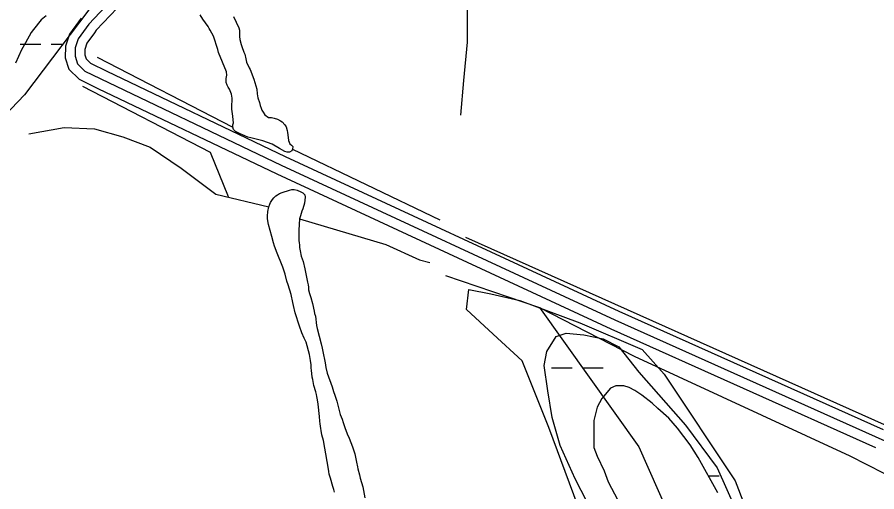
# Model space of a CAD drawing. Extents: x 3161665 to 3199565, y 885729 to 911164.
# Drawn here: x 3169703 to 3171034, y 902211 to 902946 of the extents above; entities that cross this region are included whole.
import ezdxf

# ---------------------------------------------------------------- set-up
doc = ezdxf.new("R2010")
doc.units = 0
for name, color, linetype in [('V-ROAD-CNTR', 7, 'Continuous'), ('V-SITE-VEGE', 7, 'Continuous'), ('V-TOPO-SHOR', 7, 'Continuous'), ('V-WETL-SWMP', 7, 'Continuous')]:
    doc.layers.add(name, color=color, linetype=linetype)

msp = doc.modelspace()

# ---------------------------------------------------------------- linework, layer by layer
at = {"layer": 'V-ROAD-CNTR'}
for points in [[(3170708.592546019, 903857.527257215), (3170474.0730150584, 903604.0287642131), (3170347.481268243, 903476.2340198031), (3170285.0393931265, 903407.0621581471), (3170101.8857594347, 903207.4795573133), (3169961.920039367, 903071.0838301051), (3169868.659225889, 902971.407029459), (3169825.650311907, 902925.693120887), (3169822.863317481, 902921.8041286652)], [(3169857.7202477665, 902981.670008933), (3169814.040335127, 902935.243101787), (3169797.723367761, 902912.4731473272), (3169793.026377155, 902898.2781757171), (3169792.8283775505, 902885.3192016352), (3169796.6283699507, 902873.4612253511), (3169807.838347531, 902862.0292482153), (3170111.8287395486, 902716.6235390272), (3170628.808705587, 902477.1240180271), (3171046.465870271, 902289.8703925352), (3171066.923829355, 902270.2294318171), (3171091.3927804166, 902245.777480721), (3171121.437720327, 902208.8805545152), (3171146.731669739, 902181.4296094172), (3171192.1195789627, 902155.2066618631), (3171228.947505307, 902134.691702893), (3171254.1654548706, 902121.1997298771), (3171267.824427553, 902112.5907470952), (3171282.046399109, 902096.0737801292), (3171295.570372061, 902066.4598393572), (3171302.0833590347, 902040.8318906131), (3171372.6682178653, 901520.4499313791)], [(3169802.225358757, 902944.506083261), (3169784.200394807, 902919.3541335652), (3169778.0634070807, 902900.8071706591), (3169777.792407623, 902883.0862061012), (3169783.429396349, 902865.4982412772), (3169798.980365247, 902849.6392729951), (3169828.337306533, 902835.5973010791)], [(3169822.863317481, 902921.8041286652), (3169811.2463407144, 902905.5921610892), (3169807.9893472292, 902895.7491807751), (3169807.864347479, 902887.552197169), (3169809.827343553, 902881.4242094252), (3169816.696329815, 902874.4192234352), (3169841.939279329, 902862.3452475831)], [(3169841.939279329, 902862.3452475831), (3170118.217726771, 902730.195511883), (3170635.029693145, 902490.7729907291), (3171044.0628750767, 902307.3863575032)], [(3169828.337306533, 902835.5973010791), (3170105.439752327, 902703.0515661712), (3170622.587718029, 902463.475045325), (3171032.325898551, 902279.7714127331)]]:
    msp.add_lwpolyline(points, dxfattribs=at)
at = {"layer": 'V-SITE-VEGE'}
for p, q in [((3169740.5780000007, 902941.6399999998), (3169728.4090000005, 902926.9679999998)), ((3169747.8850000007, 902947.7589999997), (3169740.5780000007, 902941.6399999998)), ((3169724.7590000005, 902922.0799999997), (3169716.2540000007, 902906.1950000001)), ((3169728.4090000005, 902926.9679999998), (3169724.7590000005, 902922.0799999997)), ((3169716.254, 902906.1950000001), (3169710.177, 902895.1999999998)), ((3169710.1770000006, 902895.1999999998), (3169700.464, 902874.4329999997))]:
    msp.add_line(p, q, dxfattribs=at)
msp.add_lwpolyline([(3170815.200000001, 902228.1189999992), (3170853.039000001, 902128.3099999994), (3170897.761000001, 901990.6409999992), (3170921.842000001, 901763.4889999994), (3170925.280000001, 901684.3319999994), (3170921.842000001, 901636.1459999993), (3170901.200000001, 901584.5229999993), (3170880.560000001, 901553.5469999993), (3170842.719000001, 901543.2229999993), (3170818.641000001, 901543.2229999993), (3170773.921000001, 901598.2889999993), (3170739.520000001, 901687.7719999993), (3170677.599000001, 901870.1819999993), (3170615.680000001, 902069.7999999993), (3170526.240000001, 902310.7189999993), (3170484.958000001, 902413.9689999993), (3170440.238000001, 902455.2709999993), (3170398.959000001, 902493.1279999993), (3170402.399000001, 902524.1039999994), (3170436.799000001, 902517.2209999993), (3170481.520000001, 902506.8949999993), (3170574.396000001, 902472.4779999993), (3170670.720000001, 902431.1779999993), (3170705.120000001, 902393.3189999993)], close=True, dxfattribs=at)
msp.add_lwpolyline([(3170788.052000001, 902209.4389999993), (3170757.420000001, 902264.2839999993), (3170745.171000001, 902283.7809999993), (3170725.5900000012, 902309.3629999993), (3170712.128000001, 902325.1939999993), (3170695.009000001, 902339.7979999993), (3170686.449000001, 902348.3199999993), (3170670.556000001, 902360.4869999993), (3170659.556000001, 902367.7819999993), (3170651.004000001, 902372.6439999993), (3170642.455000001, 902375.0669999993), (3170630.253000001, 902375.0379999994), (3170621.719000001, 902371.3579999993), (3170608.332000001, 902355.4609999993), (3170601.043000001, 902342.0249999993), (3170596.210000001, 902321.2659999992), (3170596.306000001, 902279.7779999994), (3170601.217000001, 902266.3649999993), (3170612.254000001, 902243.2039999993), (3170618.3940000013, 902226.1339999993), (3170633.102000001, 902198.1009999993)], dxfattribs=at)
at = {"layer": 'V-TOPO-SHOR'}
for p, q in [((3169827.06639883, 902884.1850923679), (3170037.011000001, 902775.4059999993)), ((3170037.253000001, 902779.3989999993), (3170037.276000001, 902779.3689999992)), ((3170129.692000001, 902741.4149999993), (3170357.8421444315, 902631.8089628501)), ((3171051.000707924, 902312.4524090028), (3170398.0715873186, 902604.8614149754))]:
    msp.add_line(p, q, dxfattribs=at)
for points in [[(3170901.0852702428, 903861.6577565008), (3170868.5839195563, 903840.4657303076), (3170842.821915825, 903830.4501893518), (3170809.2186605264, 903817.0944947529), (3170770.0517624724, 903818.2997187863), (3170742.0367497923, 903801.5743507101), (3170739.7935807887, 903799.3410216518), (3170712.885392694, 903777.017571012), (3170656.7914076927, 903714.4695974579), (3170561.4124452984, 903599.4088711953), (3170542.32582888, 903571.4725780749), (3170506.356405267, 903499.9273286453), (3170454.679878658, 903410.5105267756), (3170421.991569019, 903304.2650374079), (3170402.7376735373, 903200.2282772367), (3170399.190881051, 903114.0630695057), (3170399.854908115, 902907.0225741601), (3170394.128906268, 902847.7212747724), (3170389.534328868, 902794.0131379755)], [(3170037.994000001, 902782.3979999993), (3170037.487000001, 902786.6389999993), (3170037.222000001, 902792.3799999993), (3170035.701000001, 902803.6089999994), (3170035.690000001, 902807.8519999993), (3170035.434000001, 902810.8469999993), (3170035.924000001, 902815.8399999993), (3170035.914000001, 902820.3329999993), (3170035.408000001, 902823.5769999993), (3170035.150000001, 902826.8209999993), (3170032.137000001, 902834.5519999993), (3170030.134000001, 902837.5419999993), (3170028.379000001, 902840.5339999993), (3170026.6240000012, 902844.5239999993), (3170026.610000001, 902850.7639999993), (3170027.847000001, 902856.0089999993), (3170027.087000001, 902860.9999999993), (3170015.038000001, 902891.1749999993), (3170014.031000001, 902895.9139999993), (3170007.244000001, 902916.6179999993), (3170002.2320000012, 902925.8419999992), (3170000.479000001, 902928.3339999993), (3169998.724000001, 902931.5739999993), (3169990.712000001, 902942.5389999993), (3169986.454000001, 902949.2709999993)], [(3170038.379000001, 902946.6389999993), (3170046.406000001, 902929.1839999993), (3170047.4110000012, 902925.6919999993), (3170047.434000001, 902915.9579999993), (3170047.942000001, 902911.4669999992), (3170049.957000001, 902903.4839999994), (3170050.962000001, 902900.2399999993), (3170053.977000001, 902891.7609999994), (3170055.480000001, 902888.7689999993), (3170057.244000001, 902881.2829999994), (3170058.503000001, 902876.2939999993), (3170062.515000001, 902867.5679999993), (3170064.020000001, 902864.8259999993), (3170069.796000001, 902849.6109999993), (3170074.072000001, 902834.3939999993), (3170074.836000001, 902827.4089999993), (3170076.100000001, 902820.9209999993), (3170078.361000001, 902813.9369999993), (3170079.620000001, 902808.9479999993), (3170080.877000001, 902804.9559999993), (3170082.133000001, 902801.7149999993), (3170083.886000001, 902798.7219999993), (3170086.890000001, 902794.7369999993), (3170092.389000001, 902790.7559999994), (3170096.885000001, 902790.5139999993), (3170101.378000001, 902789.5269999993), (3170106.375000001, 902787.7899999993), (3170110.873000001, 902785.3039999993), (3170113.373000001, 902783.5629999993), (3170117.877000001, 902779.3299999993), (3170119.630000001, 902776.0879999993), (3170121.389000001, 902770.3509999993), (3170121.897000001, 902767.3569999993), (3170122.153000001, 902763.8629999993), (3170123.421000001, 902755.1309999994), (3170125.180000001, 902749.8919999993), (3170127.930000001, 902747.6509999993), (3170130.181000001, 902745.4109999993), (3170129.692000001, 902741.4149999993), (3170128.448000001, 902738.6669999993), (3170124.959000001, 902736.6619999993), (3170121.2150000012, 902736.6539999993), (3170117.719000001, 902737.6449999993), (3170109.222000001, 902742.3679999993)], [(3169804.3281467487, 902838.9455668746), (3170002.189327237, 902736.6698184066), (3170030.017380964, 902668.3417233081)], [(3170037.011000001, 902775.4059999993), (3170037.253000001, 902779.3989999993), (3170037.994000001, 902782.3979999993)], [(3169721.350573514, 902765.2653878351), (3169776.209814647, 902775.2169691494), (3169823.2081243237, 902772.875400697), (3169866.8269205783, 902760.4690915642), (3169909.319212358, 902744.7078688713), (3169957.370226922, 902712.1474785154), (3170010.99964416, 902671.7409166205), (3170092.989000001, 902652.1269999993)], [(3170109.222000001, 902742.3679999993), (3170098.224000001, 902749.0829999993), (3170083.485000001, 902754.2909999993), (3170077.490000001, 902756.0259999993), (3170065.253000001, 902758.9929999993), (3170060.258000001, 902759.9819999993), (3170055.513000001, 902762.2189999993), (3170048.265000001, 902765.1969999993), (3170041.2690000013, 902768.9259999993), (3170038.267000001, 902771.9139999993), (3170037.011000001, 902775.4059999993)], [(3170194.562000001, 902210.5469999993), (3170193.554000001, 902214.2889999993), (3170191.797000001, 902219.0279999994), (3170188.273000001, 902232.2479999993), (3170186.511000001, 902238.2359999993), (3170185.754000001, 902242.4769999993), (3170184.990000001, 902249.2129999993), (3170179.683000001, 902278.4069999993), (3170177.410000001, 902290.1319999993), (3170175.145000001, 902299.3649999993), (3170173.881000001, 902305.8509999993), (3170173.625000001, 902309.0949999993), (3170172.362000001, 902316.0799999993), (3170171.854000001, 902320.3239999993), (3170171.338000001, 902327.3119999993), (3170169.300000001, 902346.5259999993), (3170168.284000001, 902353.5139999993), (3170167.027000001, 902358.5029999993), (3170166.521000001, 902361.4969999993), (3170165.511000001, 902365.7379999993), (3170162.744000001, 902375.7159999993), (3170160.977000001, 902384.9459999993), (3170159.969000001, 902388.4399999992), (3170158.697000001, 902399.1699999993), (3170158.441000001, 902402.4139999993), (3170158.429000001, 902407.4069999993), (3170157.415000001, 902414.3929999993), (3170155.650000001, 902423.3749999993), (3170150.616000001, 902442.5829999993), (3170147.605000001, 902448.8169999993), (3170144.091000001, 902457.2959999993), (3170140.327000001, 902467.2719999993), (3170133.540000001, 902488.2229999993), (3170131.0190000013, 902499.1999999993), (3170130.261000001, 902503.9409999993), (3170127.236000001, 902516.6659999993), (3170122.710000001, 902531.6319999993), (3170120.703000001, 902536.8689999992), (3170117.932000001, 902548.0939999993), (3170114.413000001, 902558.5719999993), (3170113.658000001, 902561.5639999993), (3170105.877000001, 902580.5159999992), (3170101.861000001, 902591.2419999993), (3170100.102000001, 902596.4779999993), (3170097.335000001, 902606.2079999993), (3170095.066000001, 902615.6889999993), (3170092.549000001, 902624.9189999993), (3170090.784000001, 902633.4019999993), (3170090.775000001, 902637.6429999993), (3170091.507000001, 902645.1349999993), (3170092.989000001, 902652.1269999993), (3170094.228000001, 902656.1219999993), (3170095.719000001, 902658.8729999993), (3170098.705000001, 902663.3699999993), (3170100.696000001, 902665.8729999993), (3170103.684000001, 902669.1229999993), (3170106.176000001, 902670.8759999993), (3170109.418000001, 902672.6289999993), (3170113.658000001, 902674.1359999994), (3170116.650000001, 902675.3919999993), (3170121.639000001, 902676.9009999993), (3170125.131000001, 902678.1569999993), (3170128.375000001, 902678.9119999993), (3170131.869000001, 902678.9209999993), (3170136.614000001, 902677.9309999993), (3170142.608000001, 902675.4489999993), (3170145.609000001, 902673.9579999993), (3170148.859000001, 902670.9699999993), (3170149.119000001, 902666.9769999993), (3170148.877000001, 902662.4829999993), (3170148.140000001, 902657.9899999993), (3170145.414000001, 902648.9969999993), (3170143.923000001, 902645.2489999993), (3170141.693000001, 902638.5049999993), (3170140.456000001, 902633.7599999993), (3170139.248000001, 902616.0369999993), (3170139.506000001, 902611.5429999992), (3170139.268000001, 902605.8029999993), (3170139.530000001, 902600.3099999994), (3170139.788000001, 902596.5659999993), (3170140.296000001, 902593.3239999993), (3170140.554000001, 902589.3309999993), (3170141.314000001, 902583.8399999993), (3170143.081000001, 902575.6069999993), (3170145.844000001, 902567.3759999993), (3170148.615000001, 902556.1509999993), (3170152.904000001, 902535.6919999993), (3170153.6610000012, 902531.4499999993), (3170154.169000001, 902527.7079999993), (3170154.429000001, 902523.4649999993), (3170155.689000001, 902518.2259999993), (3170157.700000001, 902511.7399999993)], [(3170140.456000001, 902633.7599999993), (3170273.824166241, 902593.9432282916), (3170326.371358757, 902570.3259941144), (3170342.029262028, 902565.8150562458)], [(3170366.605721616, 902545.6166952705), (3170511.9836692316, 902496.0554183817), (3170658.424161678, 902420.7518176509), (3170992.705373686, 902266.6962231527), (3171097.784998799, 902212.747007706)], [(3170157.700000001, 902511.7399999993), (3170160.7150000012, 902502.7619999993), (3170163.238000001, 902490.7849999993), (3170163.746000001, 902486.7939999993), (3170165.001000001, 902483.0519999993), (3170166.781000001, 902468.5789999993), (3170167.541000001, 902463.8379999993), (3170173.834000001, 902439.8899999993), (3170175.348000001, 902433.1539999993), (3170176.605000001, 902428.4129999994), (3170180.140000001, 902410.6999999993), (3170181.404000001, 902403.2149999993), (3170183.421000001, 902394.4819999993), (3170190.955000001, 902373.5329999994), (3170193.218000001, 902366.0499999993), (3170195.228000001, 902360.5629999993), (3170198.242000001, 902351.0849999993), (3170203.530000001, 902330.8769999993), (3170206.293000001, 902323.3959999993), (3170207.800000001, 902318.1569999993), (3170210.815000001, 902310.4259999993), (3170214.079000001, 902300.6979999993), (3170217.0900000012, 902294.2159999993), (3170222.362000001, 902280.7479999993), (3170225.880000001, 902269.5229999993), (3170228.405000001, 902257.0489999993), (3170230.169000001, 902249.5629999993), (3170230.674000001, 902246.5689999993), (3170233.191000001, 902237.0909999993), (3170234.201000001, 902232.0999999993), (3170238.225000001, 902218.3809999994), (3170241.506000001, 902201.6649999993)], [(3170511.9836692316, 902496.0554183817), (3170665.5787870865, 902280.5805333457), (3170725.703383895, 902145.3879481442), (3170810.535534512, 901931.9481757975), (3170859.6459499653, 901636.8398263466)]]:
    msp.add_lwpolyline(points, dxfattribs=at)
at = {"layer": 'V-WETL-SWMP'}
for p, q in [((3169900.358891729, 903071.9870072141), (3169714.578862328, 902825.5118092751)), ((3169707.950115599, 902904.137751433), (3169739.9499856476, 902904.0493211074)), ((3169755.949920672, 902904.0051059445), (3169773.705992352, 902903.9560377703)), ((3169714.5788623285, 902825.5118092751), (3169521.3587294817, 902624.8758181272)), ((3170530.3787706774, 902403.0141005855), (3170562.3786484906, 902402.9256702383)), ((3170578.3785873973, 902402.881455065), (3170610.3784652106, 902402.7930247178)), ((3170773.3065452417, 902235.8411439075), (3170789.917660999, 902235.7952397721))]:
    msp.add_line(p, q, dxfattribs=at)
for points in [[(3170595.009000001, 902176.6619999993), (3170567.102000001, 902231.1619999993), (3170543.748000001, 902282.6409999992), (3170531.527000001, 902326.0619999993), (3170524.868000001, 902367.4739999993), (3170519.224000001, 902406.3619999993), (3170523.217000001, 902428.0949999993), (3170537.817000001, 902451.3669999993), (3170553.467000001, 902456.4529999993), (3170580.753000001, 902453.9879999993), (3170610.574000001, 902447.9919999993), (3170634.851000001, 902435.4159999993), (3170665.756000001, 902396.0779999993), (3170738.010000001, 902314.1719999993), (3170787.167000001, 902247.9769999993), (3170819.307000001, 902176.1079999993)], [(3170788.052000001, 902209.4419999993), (3170757.419000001, 902264.2849999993), (3170745.171000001, 902283.7809999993), (3170725.587000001, 902309.3619999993), (3170712.128000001, 902325.1949999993), (3170695.010000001, 902339.7989999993), (3170686.448000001, 902348.3209999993), (3170670.557000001, 902360.4869999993), (3170659.557000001, 902367.7829999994), (3170651.004000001, 902372.6449999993), (3170642.456000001, 902375.0659999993), (3170630.253000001, 902375.0379999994), (3170621.720000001, 902371.3569999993), (3170608.333000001, 902355.4619999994), (3170601.043000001, 902342.0219999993), (3170596.209000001, 902321.2659999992), (3170596.305000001, 902279.7769999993), (3170601.217000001, 902266.3649999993), (3170612.253000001, 902243.2049999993), (3170618.3940000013, 902226.1349999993), (3170633.102000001, 902198.1019999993)]]:
    msp.add_lwpolyline(points, dxfattribs=at)

doc.saveas('drawing.dxf')
